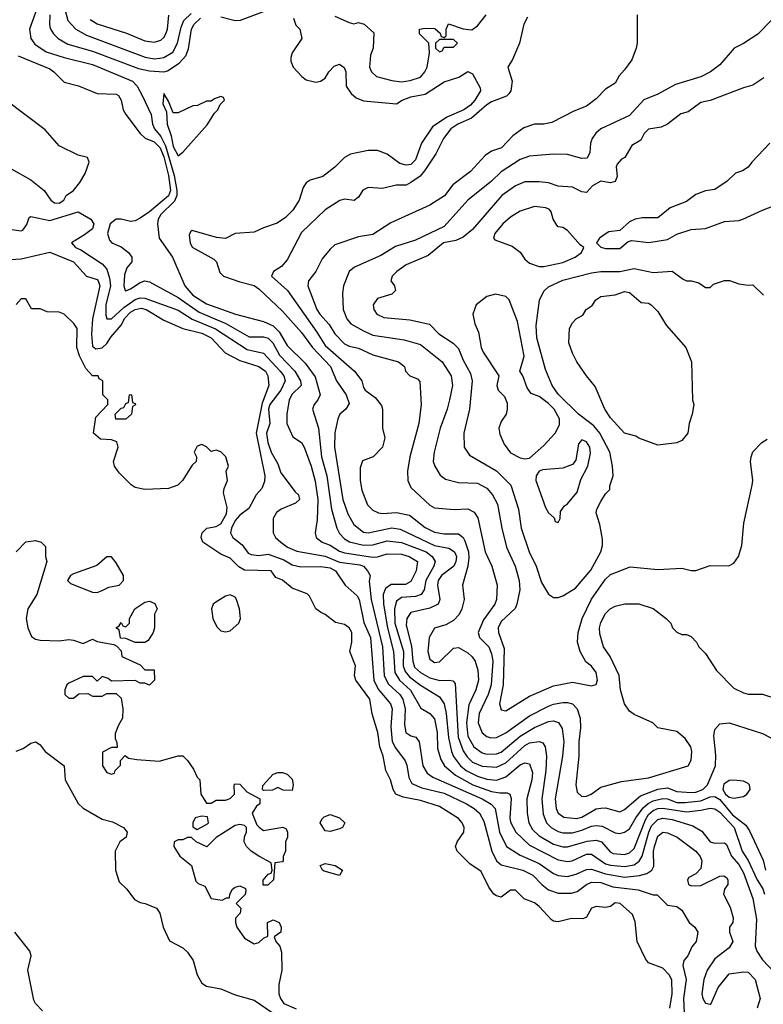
# Model space of a CAD drawing. Header units: inches. Extents: x 1793389 to 1900389, y 320802 to 470796.
# Tile 556 of 656: x 1866063 to 1869194, y 410546 to 414689. Entities that reach past the tile are written whole.
import ezdxf

# ---------------------------------------------------------------- set-up
doc = ezdxf.new("R2010")
doc.units = ezdxf.units.IN
doc.header["$MEASUREMENT"] = 0
doc.layers.add('B8461', color=7, linetype='Continuous')

msp = doc.modelspace()

# ---------------------------------------------------------------- linework, layer by layer
at = {"layer": 'B8461', "color": 2}
for points, elevation in [([(1866148.2, 414770), (1866104.9, 414650), (1866110.4, 414610.4), (1866126.9, 414586.9), (1866174.6, 414554.6), (1866250, 414530.3), (1866370, 414500.3), (1866538.8, 414430), (1866558, 414410), (1866579.1, 414370), (1866617.1, 414290), (1866623.1, 414250), (1866631.6, 414230), (1866657.3, 414197.3), (1866677.9, 414157.9), (1866714.1, 414034.1), (1866725.6, 413970), (1866725.4, 413950), (1866715, 413925), (1866657.1, 413870), (1866646, 413850), (1866644, 413830), (1866650.7, 413770), (1866707.3, 413690), (1866758, 413570), (1866792.7, 413530), (1866850, 413494), (1866972, 413450), (1867090, 413419.3), (1867130, 413400.4), (1867155.3, 413375.3), (1867190, 413318), (1867264.6, 413244.6), (1867307.1, 413187.1), (1867328.2, 413110), (1867319.1, 413090), (1867302.8, 413070), (1867296.3, 413050), (1867321.3, 412970), (1867334.3, 412850), (1867356.5, 412770), (1867375.6, 412630), (1867398.7, 412550), (1867410, 412527.7), (1867430, 412504.4), (1867451.4, 412491.4), (1867510, 412478), (1867550, 412479), (1867610, 412496.5), (1867670, 412489.1), (1867774.4, 412450), (1867800.4, 412430), (1867812.7, 412410), (1867807.2, 412390), (1867772.7, 412330), (1867766.7, 412290), (1867754, 412270), (1867730, 412262.6), (1867670, 412257.4), (1867650, 412242.7), (1867641.3, 412210), (1867642.6, 412150), (1867679.3, 412030), (1867678.2, 411970), (1867686.1, 411946.1), (1867704.4, 411924.4), (1867750, 411888.8), (1867830, 411839.3), (1867850, 411810.7), (1867858.5, 411770), (1867868.2, 411668.2), (1867881.5, 411610), (1867889.3, 411589.3), (1867918.9, 411550), (1867942.4, 411530), (1867990, 411506.7), (1868030, 411494), (1868070, 411488.9), (1868110, 411503.1), (1868170, 411553.7), (1868190, 411562.4), (1868210, 411557.3), (1868222, 411522), (1868219.6, 411490), (1868198.7, 411410), (1868199.3, 411350), (1868206.7, 411310), (1868222, 411282), (1868250, 411255.3), (1868310, 411220.3), (1868350, 411208.9), (1868370, 411208.8), (1868452.3, 411232.3), (1868490, 411237.4), (1868513, 411230), (1868548.3, 411188.3), (1868561.2, 411181.2), (1868610, 411176.5), (1868630, 411183.1), (1868650, 411202), (1868697.1, 411322.9), (1868710, 411344.2), (1868730, 411362), (1868750, 411370.2), (1868770, 411371.3), (1868870, 411356.5), (1868930, 411362.4), (1868970, 411371.6), (1868990, 411368.8), (1869010, 411354.6), (1869070.3, 411290), (1869104.9, 411190), (1869130, 411150.5), (1869167.9, 411070), (1869191.6, 411031.6), (1869199.2, 411010)], 246), ([(1866910, 414701.3), (1866970, 414686.3), (1866992.9, 414687.1), (1867138.2, 414741.8)], 250), ([(1866190.3, 414710), (1866188.4, 414670), (1866192.2, 414652.2), (1866205.5, 414630), (1866224.9, 414610), (1866266.8, 414586.8), (1866370, 414557.4), (1866563.2, 414483.2), (1866610, 414474.3), (1866669.6, 414470.4), (1866686.3, 414473.7), (1866734.2, 414505.8), (1866763.3, 414536.7), (1866773.4, 414566.6), (1866786.2, 414650), (1866797.4, 414670), (1866824.9, 414695.1)], 250), ([(1866253.5, 414733.5), (1866266.3, 414686.3), (1866299.1, 414650), (1866344.7, 414624.7), (1866591.7, 414531.7), (1866630, 414524.9), (1866653.2, 414526.8), (1866670, 414530.3), (1866707.4, 414552.6), (1866728.2, 414590), (1866742.7, 414657.3), (1866754.5, 414685.5), (1866784.8, 414715.2)], 254), ([(1866360.5, 414690), (1866390, 414672.4), (1866513, 414633), (1866590, 414600.4), (1866630, 414594), (1866657.3, 414602.7), (1866670, 414614), (1866678.7, 414630), (1866686, 414650), (1866691.4, 414708.6)], 258), ([(1868200.4, 414699.6), (1868185.5, 414670), (1868167.4, 414590), (1868137.6, 414522.4), (1868118, 414490), (1868136, 414430), (1868130.7, 414390), (1868122.4, 414377.6), (1868112.1, 414367.9), (1868050, 414343.6), (1868030, 414331.5), (1867965.1, 414274.9), (1867907.3, 414250), (1867878.8, 414230), (1867847.3, 414190), (1867814.6, 414125.4), (1867767, 414053), (1867748.5, 414031.5), (1867710, 414004), (1867690, 413993.2), (1867647.5, 413992.5), (1867590, 413979.3), (1867530, 413982.7), (1867507.9, 413972.1), (1867490, 413942), (1867470.9, 413929.1), (1867430, 413934), (1867410.9, 413929.1), (1867350, 413889), (1867250, 413793.2), (1867190, 413679), (1867166, 413650), (1867131.3, 413630), (1867122.8, 413610), (1867190.4, 413550), (1867314.8, 413374.8), (1867350, 413318.4), (1867473.4, 413210), (1867504, 413170), (1867510, 413142), (1867518, 413130), (1867559.8, 413099.8), (1867586.4, 413066.4), (1867591.3, 413050), (1867591.3, 412970), (1867601, 412930), (1867591, 412890), (1867550.9, 412849.1), (1867507.1, 412832.9), (1867496.9, 412803.1), (1867497.3, 412750), (1867504, 412710), (1867528.1, 412648.1), (1867550, 412626), (1867573.7, 412613.7), (1867590.7, 412610.7), (1867650, 412614.9), (1867703.7, 412603.7), (1867770, 412552.4), (1867810, 412532.2), (1867850, 412525.3), (1867910, 412526.4), (1867930, 412510.6), (1867936.9, 412496.9), (1867953.1, 412450), (1867954.7, 412425.3), (1867950.3, 412389.7), (1867926.8, 412310), (1867934.8, 412250), (1867924.9, 412210), (1867914, 412186), (1867890, 412160.9), (1867856.7, 412143.3), (1867810, 412128.7), (1867786.8, 412090), (1867782, 412030), (1867790, 411998), (1867810, 411984.9), (1867830, 411987.7), (1867890, 412044), (1867910, 412047.3), (1867950, 412024.9), (1867968.6, 412008.6), (1867980.5, 411990), (1867991.9, 411951.9), (1867994.9, 411910), (1867984.2, 411870), (1867954.4, 411805.6), (1867944.2, 411730), (1867950, 411674.8), (1867974.4, 411630), (1868010, 411604.2), (1868030, 411598.9), (1868070, 411599.5), (1868090, 411607.2), (1868170, 411674.6), (1868230, 411710.3), (1868290, 411735.8), (1868310, 411739.3), (1868332.1, 411732.1), (1868346.7, 411706.7), (1868353.7, 411650), (1868348.7, 411590), (1868317.6, 411410), (1868321.3, 411370), (1868330.3, 411350.3), (1868353.7, 411333.7), (1868407.3, 411327.3), (1868430, 411333.7), (1868490, 411368.5), (1868510, 411372), (1868530, 411372.2), (1868590, 411355.5), (1868610, 411365.5), (1868676.3, 411423.7), (1868750, 411451.6), (1868790, 411456.5), (1868830, 411441.7), (1868890, 411436.9), (1868910, 411438), (1868939.6, 411450), (1868958.3, 411470), (1868991.8, 411550), (1868993.8, 411593.8), (1868984.8, 411675.2), (1868990, 411702), (1869010, 411726), (1869050, 411730.8), (1869190, 411686), (1869258, 411650)], 254), ([(1868662, 414710), (1868662, 414590), (1868658, 414570), (1868639.8, 414520.2), (1868610, 414478), (1868586.4, 414453.6), (1868570, 414422), (1868530, 414397.2), (1868490, 414356), (1868450, 414325.2), (1868395.9, 414304.1), (1868303.5, 414256.5), (1868270, 414249.3), (1868230, 414249.2), (1868185.2, 414234.8), (1868139.8, 414200.2), (1868091, 414150), (1868050, 414136), (1868022.8, 414117.2), (1867961, 414050), (1867886.2, 413993.8), (1867851.9, 413948.1), (1867790, 413909.3), (1867625.2, 413834.8), (1867550, 413786), (1867490, 413775.1), (1867390, 413741.2), (1867370, 413724), (1867337.3, 413682.7), (1867310.7, 413630), (1867279.1, 413590), (1867276.3, 413570), (1867314.4, 413470), (1867326.7, 413450), (1867366.3, 413406.3), (1867390, 413367.7), (1867430, 413325.5), (1867450, 413315.5), (1867490, 413307.7), (1867550, 413279.3), (1867658, 413250), (1867682.8, 413230), (1867687.3, 413210), (1867706, 413190), (1867737.3, 413177.3), (1867747.1, 413167.1), (1867754, 413070), (1867743, 412990), (1867705.5, 412850), (1867696.3, 412790), (1867697.3, 412750), (1867710, 412721), (1867790, 412646.8), (1867810, 412634.8), (1867892.5, 412627.5), (1867950, 412630.8), (1867977.1, 412617.1), (1867992.5, 412592.5), (1868023, 412450), (1868050.6, 412390), (1868073.4, 412310), (1868070.4, 412250), (1868063.8, 412230), (1868016.3, 412163.7), (1867993, 412110), (1867999.1, 412090), (1868038.4, 412050), (1868050, 412021), (1868054.9, 411990), (1868047.7, 411890), (1868035.6, 411850), (1867997.4, 411770), (1867993.7, 411730), (1868010, 411687.7), (1868030, 411673), (1868047, 411667), (1868070, 411668.4), (1868110, 411688.4), (1868210, 411760.3), (1868290, 411800.3), (1868310, 411808.8), (1868350, 411815.8), (1868370, 411816.4), (1868390.3, 411810.3), (1868410.4, 411790), (1868422.4, 411750), (1868424.4, 411710), (1868417, 411650), (1868417, 411590), (1868403.8, 411470), (1868410, 411438), (1868430, 411420.7), (1868450, 411422), (1868468.7, 411430), (1868510, 411459.1), (1868596.6, 411483.4), (1868710, 411498.7), (1868878, 411550), (1868890, 411574), (1868892.7, 411610), (1868889, 411630), (1868864.7, 411664.7), (1868830, 411694), (1868750, 411709), (1868728, 411730), (1868650, 411765.2), (1868630, 411779), (1868609.3, 411810), (1868592.7, 411870), (1868587.3, 411930), (1868549.6, 412009.6), (1868521.2, 412050), (1868505.4, 412105.4), (1868504.5, 412130), (1868510, 412152), (1868529.2, 412190), (1868548.7, 412210), (1868570, 412221), (1868610.9, 412230.9), (1868670, 412231), (1868730, 412211), (1868784.7, 412170), (1868804.7, 412150), (1868812, 412130), (1868830, 412112), (1868850, 412102), (1868870, 412102), (1868890, 412094), (1868912, 412070), (1868922, 412050), (1868950, 412022), (1868996, 411950), (1869070, 411876), (1869110, 411856), (1869130, 411851), (1869190, 411851), (1869250, 411831.3)], 258), ([(1867390, 414704), (1867450, 414678), (1867470, 414671.3), (1867490, 414678), (1867514, 414670), (1867554, 414634), (1867552, 414570), (1867539.6, 414540.4), (1867536, 414490), (1867544.7, 414470), (1867564.7, 414450), (1867630, 414433.4), (1867670, 414428.2), (1867706.8, 414433.2), (1867750, 414447.7), (1867769.2, 414470), (1867778, 414490), (1867788, 414550), (1867786, 414590), (1867746, 414630), (1867746, 414650), (1867770, 414654), (1867811.6, 414651.6), (1867832.7, 414632.7), (1867838, 414618), (1867850, 414614), (1867858, 414622), (1867858, 414650), (1867868.7, 414671.3), (1867930, 414651.3), (1867966, 414646), (1867990, 414662.8), (1868026.6, 414710)], 254), ([(1867216.3, 414696.3), (1867226.4, 414666.4), (1867242, 414650), (1867250.8, 414610), (1867210.9, 414549.1), (1867204.7, 414530), (1867205.4, 414514.6), (1867214, 414490), (1867250.6, 414450), (1867270, 414436.4), (1867310, 414426), (1867330, 414430.5), (1867350, 414442.8), (1867364.7, 414470), (1867386.9, 414493.1), (1867410, 414501.6), (1867428.6, 414488.6), (1867435.8, 414470), (1867437.3, 414410), (1867459.3, 414379.3), (1867479.8, 414359.8), (1867510, 414347.3), (1867650, 414334.8), (1867673.2, 414350), (1867710, 414364.9), (1867770, 414375.3), (1867850, 414428), (1867912.3, 414447.7), (1867950, 414471), (1867970, 414462), (1868002, 414402), (1868002.8, 414390), (1867979.3, 414350), (1867961.6, 414330), (1867933, 414310), (1867861, 414279), (1867801.6, 414238.4), (1867754.9, 414170), (1867730, 414099.3), (1867710, 414080.5), (1867690, 414077.4), (1867663.9, 414083.9), (1867610, 414122.7), (1867570, 414139), (1867530, 414139.3), (1867456.4, 414123.6), (1867430.4, 414109.6), (1867390, 414069.3), (1867338.8, 414030), (1867286.6, 414013.4), (1867270, 414002.7), (1867257, 413983), (1867239.5, 413930), (1867212.6, 413887.4), (1867182.9, 413857.1), (1867147.1, 413832.9), (1867090, 413814), (1867050, 413795.1), (1866970, 413789), (1866930, 413769), (1866892.5, 413772.5), (1866790, 413802), (1866782.8, 413797.2), (1866776.9, 413783.1), (1866781, 413750), (1866790, 413732), (1866881, 413681), (1866891.3, 413670), (1866906, 413626), (1866922, 413610), (1866990, 413585.5), (1867050, 413570.4), (1867070, 413557.3), (1867170, 413463), (1867250, 413373), (1867295.8, 413310), (1867372.4, 413230), (1867397.3, 413170), (1867438, 413110), (1867450, 413074), (1867436, 413050), (1867410.5, 413029.5), (1867402, 413010), (1867390.5, 412950.5), (1867388.7, 412890), (1867424.2, 412670), (1867444.9, 412610), (1867470, 412564.9), (1867510, 412532.7), (1867530, 412530.4), (1867630, 412550.3), (1867665.1, 412545.1), (1867810, 412477.3), (1867870, 412465.3), (1867894, 412450), (1867901.7, 412430), (1867899.6, 412410), (1867890.3, 412390), (1867839.5, 412350), (1867824.6, 412330), (1867821.7, 412310), (1867832.4, 412250), (1867824.9, 412230), (1867790, 412212.8), (1867710, 412194.5), (1867692.7, 412170), (1867690, 412142), (1867713, 412053), (1867718.5, 411990), (1867725.3, 411965.3), (1867750, 411941.7), (1867790, 411920.2), (1867831.3, 411908.7), (1867870.6, 411910.6), (1867887.1, 411907.1), (1867896.3, 411896.3), (1867909.2, 411670), (1867930, 411612.7), (1867947.1, 411587.1), (1867970, 411564.9), (1868010, 411547.9), (1868070, 411543.6), (1868110, 411562.6), (1868190, 411634.6), (1868210, 411646), (1868250, 411652.4), (1868266, 411646), (1868274.9, 411630), (1868281.3, 411590), (1868278.3, 411530), (1868260.9, 411410), (1868266.5, 411346.5), (1868281.6, 411310), (1868300.5, 411290), (1868330, 411273.7), (1868350, 411267.2), (1868390, 411267.4), (1868430, 411278.3), (1868470, 411296), (1868490, 411298.7), (1868515.1, 411295.1), (1868570, 411268), (1868590, 411264.9), (1868610, 411270.4), (1868630, 411283.8), (1868656.4, 411330), (1868687.8, 411372.2), (1868708.5, 411391.5), (1868730, 411402), (1868770, 411412.2), (1868790, 411411.2), (1868830, 411395.9), (1868864.2, 411395.8), (1868930, 411402.6), (1868970, 411419.6), (1868990, 411420.8), (1869010, 411407.9), (1869063.6, 411343.6), (1869120, 411300), (1869135.9, 411275.9), (1869193.1, 411153.1), (1869202.3, 411110)], 250), ([(1869230, 414688), (1869170, 414628.7), (1869110, 414588.7), (1869070.9, 414569.1), (1869010, 414499), (1868971, 414470), (1868930, 414449.3), (1868823.4, 414416.6), (1868750, 414376), (1868690, 414352.7), (1868630, 414286), (1868510, 414229.3), (1868488.6, 414211.4), (1868473.4, 414190), (1868465.5, 414170), (1868464, 414130), (1868452.8, 414107.2), (1868430, 414105.1), (1868370, 414122), (1868310, 414123.7), (1868210, 414114.5), (1868170, 414100.9), (1868090.3, 414049.7), (1868050, 414009.4), (1867950.3, 413929.7), (1867850, 413819.3), (1867730, 413762), (1867645.1, 413734.9), (1867583.1, 413696.9), (1867472.1, 413647.9), (1867450.7, 413630), (1867426.8, 413570), (1867422, 413538), (1867424.9, 413470), (1867440.5, 413430), (1867457.3, 413410), (1867510, 413379.3), (1867550, 413362.4), (1867682, 413342), (1867750, 413322.4), (1867842, 413250), (1867879.3, 413190), (1867884.9, 413150), (1867873, 413090), (1867863, 413050), (1867833, 412970), (1867807.7, 412870), (1867804, 412830), (1867810.5, 412810.5), (1867833.2, 412773.2), (1867855.9, 412755.9), (1867910, 412742), (1867990, 412739.3), (1868030, 412718), (1868053, 412690), (1868074.9, 412650), (1868092.4, 412550), (1868112.7, 412470), (1868148.4, 412390), (1868166.4, 412330), (1868168.2, 412290), (1868156.3, 412230), (1868148.5, 412211.5), (1868090, 412157), (1868077.1, 412130), (1868079.5, 412110), (1868102.9, 412042.9), (1868098, 411890), (1868083, 411810), (1868090, 411784.7), (1868110, 411780.7), (1868210, 411842), (1868310, 411885.5), (1868390, 411902), (1868470, 411886.8), (1868490, 411892), (1868496, 411910), (1868490, 411942), (1868470, 411969), (1868446.6, 411986.6), (1868422.7, 412030), (1868412, 412070), (1868414.5, 412110), (1868431.6, 412170), (1868470, 412250.8), (1868530, 412334.8), (1868550, 412354), (1868633.6, 412386.4), (1868750, 412376), (1868850, 412381), (1868890, 412371.3), (1868910, 412371.3), (1868970, 412392), (1869048.4, 412391.6), (1869070, 412402), (1869088.7, 412430), (1869103.2, 412476.8), (1869112, 412570), (1869146.6, 412730), (1869149.4, 412750), (1869139, 412830), (1869142, 412850), (1869149.1, 412870.9), (1869188, 412910), (1869210, 412924.7)], 262), ([(1866056.5, 414536.5), (1866190, 414482.4), (1866207.7, 414470), (1866250, 414426.4), (1866310.4, 414410.4), (1866390, 414379.1), (1866470, 414375.5), (1866478.8, 414370), (1866490.4, 414350.4), (1866499.1, 414310), (1866510.5, 414290), (1866570.2, 414210.2), (1866591.3, 414191.3), (1866630, 414175.8), (1866654.4, 414150), (1866670, 414112.2), (1866690, 414033.4), (1866697.8, 413970), (1866690, 413948.6), (1866610, 413880.4), (1866570, 413853.5), (1866550, 413843.5), (1866530, 413840.5), (1866490, 413849.6), (1866470, 413849.5), (1866444.4, 413830), (1866433.4, 413790), (1866442, 413762), (1866451.3, 413750), (1866490, 413734), (1866521, 413710), (1866536, 413690), (1866536, 413670), (1866514.4, 413645.6), (1866504.7, 413615.3), (1866502.4, 413570), (1866507.3, 413550), (1866510, 413548), (1866530, 413556.3), (1866570, 413584), (1866590, 413590.6), (1866610, 413586.8), (1866730, 413520.3), (1866819.2, 413459.2), (1866930.9, 413410.9), (1867030, 413354.9), (1867090, 413354.3), (1867110, 413348.8), (1867129.3, 413329.3), (1867157.1, 413277.1), (1867222.3, 413210), (1867245.3, 413170), (1867248.2, 413150), (1867210, 413114), (1867197.6, 413090), (1867188, 413030), (1867187.7, 412990), (1867213.7, 412933.7), (1867250, 412910.7), (1867260.5, 412890), (1867290, 412811), (1867307, 412747), (1867318.9, 412670), (1867315.2, 412584.8), (1867306.8, 412530), (1867311, 412510), (1867336, 412490), (1867370, 412477.6), (1867410, 412453.1), (1867430, 412446.5), (1867550, 412427.6), (1867570, 412428.8), (1867610, 412441.7), (1867670, 412439.6), (1867702.8, 412430), (1867738, 412410), (1867732.4, 412370), (1867710, 412325.1), (1867687.2, 412312.8), (1867627.8, 412312.2), (1867603.7, 412296.3), (1867593.4, 412270), (1867595.2, 412230), (1867611, 412130), (1867636.9, 412030), (1867642.2, 411942.2), (1867662.6, 411910), (1867708.5, 411868.5), (1867752.2, 411792.2), (1867790.3, 411770.3), (1867810, 411746.8), (1867820.9, 411690), (1867822.3, 411622.3), (1867835.6, 411575.6), (1867852.2, 411550), (1867897.6, 411510), (1867970.5, 411470), (1868050, 411442), (1868084.7, 411435.3), (1868116.1, 411436.1), (1868126, 411430), (1868132.2, 411412.2), (1868127.2, 411330), (1868130, 411312), (1868152.4, 411270), (1868210, 411215.3), (1868330, 411153.4), (1868370, 411147.2), (1868389.7, 411150.3), (1868450, 411177.4), (1868470, 411178), (1868530, 411136.9), (1868550, 411131.4), (1868610, 411126), (1868650, 411132.7), (1868671.5, 411148.5), (1868683.9, 411170), (1868711.7, 411270), (1868723.4, 411296.6), (1868750, 411324), (1868770, 411329.1), (1868810, 411323.2), (1868897.4, 411297.4), (1868935.2, 411275.2), (1868970.3, 411230.3), (1868990, 411224.2), (1869030, 411224.9), (1869038, 411218), (1869059.5, 411170), (1869090, 411134), (1869110, 411099.3), (1869150, 410991.3), (1869164.9, 410904.9), (1869159.5, 410790), (1869166, 410770), (1869190, 410733.4), (1869288, 410630)], 242), ([(1869195.2, 414444.8), (1869150, 414413.2), (1869110, 414402.7), (1868970.6, 414349.4), (1868930, 414340.7), (1868878, 414302), (1868846.2, 414293.8), (1868790, 414249), (1868763.5, 414236.5), (1868710, 414228), (1868692, 414210), (1868678, 414182), (1868639.8, 414160.2), (1868611, 414110), (1868597.3, 414102.7), (1868578.8, 414081.2), (1868574.8, 414070), (1868578.8, 414030), (1868570, 414009), (1868550, 414002.7), (1868510, 414009.3), (1868474.8, 413990), (1868450, 413962), (1868430, 413965.2), (1868390, 413984.5), (1868330, 413989.4), (1868290, 414002.7), (1868250, 414006.6), (1868190, 414006.6), (1868150, 413989.5), (1868093.4, 413950), (1867970, 413806), (1867930, 413774.5), (1867899.6, 413760.4), (1867847.7, 413750), (1867782.4, 413697.6), (1867690, 413657.2), (1867651, 413630), (1867631, 413610), (1867626, 413590), (1867641, 413570), (1867646, 413550), (1867630, 413534), (1867570, 413516), (1867550.8, 413490), (1867554, 413470), (1867566.8, 413450), (1867596.7, 413436.7), (1867705.8, 413425.8), (1867788, 413408), (1867827.1, 413367.1), (1867888.5, 413328.5), (1867910, 413306), (1867930, 413256), (1867960.6, 413200.6), (1867968.5, 413170), (1867957.1, 413050), (1867933.4, 412950), (1867934.8, 412890), (1867956.3, 412856.3), (1868070, 412790.5), (1868130.6, 412730), (1868163.8, 412630), (1868174.9, 412550), (1868208.2, 412450), (1868238, 412390), (1868260.4, 412320.4), (1868290, 412272), (1868310, 412258), (1868330, 412258), (1868350, 412264.7), (1868402.5, 412297.5), (1868467.7, 412372.3), (1868509.3, 412450), (1868516.4, 412476.4), (1868516.4, 412503.6), (1868505.6, 412565.6), (1868490, 412614), (1868493.2, 412630), (1868510, 412662), (1868530, 412694), (1868548, 412712), (1868548, 412728), (1868562, 412770), (1868559.3, 412810), (1868547.6, 412870), (1868505.1, 412950), (1868480.4, 412980.4), (1868415.1, 413030), (1868330, 413114), (1868304.2, 413150), (1868277.1, 413217.1), (1868239.6, 413350), (1868237.7, 413402.3), (1868251.3, 413508.7), (1868270, 413546.8), (1868290, 413564.9), (1868350, 413593.7), (1868470, 413624.6), (1868510, 413630.3), (1868590, 413630.3), (1868650, 413641.6), (1868730, 413624.9), (1868810, 413631), (1868856.7, 413596.7), (1868870, 413590.6), (1868890.6, 413590.6), (1868922, 413582), (1868950, 413562), (1868970, 413562), (1868984, 413576), (1869030, 413591.3), (1869051.1, 413591.1), (1869090, 413578), (1869130, 413572), (1869150, 413574), (1869194, 413530)], 266), ([(1866030, 414060.7), (1866110, 414014.8), (1866166.8, 413970), (1866194.8, 413930), (1866210, 413919.1), (1866230, 413917.3), (1866249, 413930), (1866259, 413950), (1866290, 413970.8), (1866316.3, 414003.7), (1866338.6, 414041.4), (1866356, 414090), (1866349.3, 414109.3), (1866310, 414119.7), (1866230, 414158.7), (1866170, 414225.1), (1866004.5, 414350)], 242), ([(1869221, 414170), (1869144.7, 414090), (1869130, 414068), (1869106.4, 414053.6), (1869076.9, 414043.1), (1869042, 414010), (1868990, 413975.3), (1868950, 413968.7), (1868910, 413954), (1868870, 413924), (1868802, 413898), (1868750, 413855.3), (1868684, 413856), (1868654, 413850), (1868630, 413838), (1868590, 413802), (1868544, 413796), (1868532, 413790), (1868504.7, 413770), (1868492, 413750), (1868510, 413732), (1868530, 413726), (1868590, 413726), (1868624.7, 413755.3), (1868640.2, 413759.8), (1868711.3, 413751.3), (1868790, 413764), (1868830, 413786.8), (1868890, 413806.8), (1868950, 413810.8), (1869030, 413840.7), (1869090, 413844), (1869108, 413850), (1869190, 413887.3), (1869330, 413942)], 270), ([(1866030, 413806.8), (1866070, 413801), (1866076, 413804), (1866092.9, 413827.1), (1866102.7, 413857.3), (1866110, 413861), (1866190, 413844.9), (1866310, 413880.9), (1866363, 413850), (1866374.9, 413830), (1866370.2, 413809.8), (1866336.7, 413783.3), (1866281, 413750), (1866298.8, 413730), (1866320.5, 413720.5), (1866410, 413661.6), (1866430, 413638.8), (1866441.8, 413601.8), (1866445.8, 413570), (1866426.7, 413490), (1866425.5, 413445.5), (1866430.8, 413430.8), (1866450, 413430.6), (1866501.2, 413478.8), (1866550, 413512.4), (1866570, 413518.6), (1866590, 413517.6), (1866730, 413466.3), (1866789.4, 413429.4), (1866887.8, 413387.8), (1867021.5, 413301.5), (1867090, 413286.4), (1867160.3, 413210), (1867175.3, 413190), (1867180.3, 413170), (1867162.7, 413130), (1867116.1, 413070), (1867111.4, 413050), (1867116.9, 412990), (1867102.8, 412950), (1867107.3, 412910), (1867122.3, 412870), (1867150, 412820.7), (1867163, 412783), (1867222.9, 412702.9), (1867237.3, 412690), (1867241, 412670), (1867224.9, 412655.1), (1867164.7, 412630), (1867144.7, 412615.3), (1867130.6, 412590), (1867130.5, 412530), (1867140.5, 412510), (1867162, 412490), (1867190.8, 412470), (1867230, 412453.4), (1867350, 412431.3), (1867410, 412407.2), (1867495.4, 412395.4), (1867510.5, 412390), (1867527.7, 412370), (1867538.8, 412350), (1867534, 412326), (1867542.3, 412250), (1867590.2, 412050), (1867598, 411930), (1867614.5, 411894.5), (1867663.1, 411850), (1867676, 411830), (1867686.3, 411790), (1867682.6, 411722.6), (1867688.2, 411690), (1867710, 411676.3), (1867730.4, 411670.4), (1867744.9, 411650), (1867760.4, 411550), (1867778, 411518), (1867802.2, 411502.2), (1868010.6, 411410), (1868048.1, 411388.1), (1868064.9, 411370), (1868083.6, 411270), (1868113, 411210), (1868170, 411173.4), (1868250, 411138.3), (1868310, 411097), (1868330, 411088.5), (1868370, 411083.7), (1868406.1, 411093.9), (1868450, 411113.4), (1868470, 411114.6), (1868530, 411095), (1868610, 411081.5), (1868672.2, 411087.8), (1868703.8, 411096.2), (1868723.7, 411110), (1868732.9, 411127.1), (1868731.1, 411190), (1868735.1, 411210), (1868750, 411253.4), (1868770, 411270.4), (1868790, 411267.7), (1868831, 411250), (1868910, 411190.6), (1868928.3, 411168.3), (1868935.5, 411150), (1868930, 411117.2), (1868910, 411095.1), (1868880.5, 411079.5), (1868874.4, 411070), (1868879.1, 411050), (1868890, 411044.2), (1868930, 411046.3), (1869010, 411084.9), (1869027.3, 411087.3), (1869039.3, 411079.3), (1869044, 411070), (1869044, 411050), (1869030.7, 411030), (1869025.5, 411010), (1869054.6, 410954.6), (1869066.8, 410910), (1869064.7, 410890), (1869050.8, 410870), (1869050.8, 410850), (1869066, 410810), (1869050, 410784), (1868990, 410737.2), (1868957.3, 410690), (1868943, 410650), (1868934.8, 410590), (1868938.8, 410570), (1868950, 410551.3), (1868970, 410546.8), (1868974, 410550), (1869003.3, 410616.7), (1869050, 410674.8), (1869110, 410682.8), (1869130, 410681), (1869158.8, 410650), (1869180.7, 410570), (1869168.2, 410530)], 238), ([(1866000.7, 413679.3), (1866070, 413683), (1866190, 413711.6), (1866290, 413670.4), (1866344, 413610), (1866390, 413595.5), (1866393.7, 413590), (1866400.3, 413570), (1866370.2, 413430), (1866365.5, 413365.5), (1866370, 413316), (1866384.6, 413304.6), (1866410, 413308.4), (1866430, 413326), (1866446.5, 413353.5), (1866490, 413404.4), (1866506.5, 413433.5), (1866530, 413458), (1866550, 413470.2), (1866575.2, 413475.2), (1866596.3, 413470), (1866670, 413424.4), (1866750.2, 413390.2), (1866829.7, 413370.3), (1866870, 413350.2), (1866928, 413288), (1866990, 413255.3), (1867070, 413230.3), (1867098.4, 413210), (1867108.2, 413190), (1867112.2, 413150), (1867084, 413076), (1867058.3, 412950), (1867094.9, 412770), (1867094.6, 412745.4), (1867083.4, 412716.6), (1867059.1, 412690), (1867028.1, 412631.9), (1866990, 412603.7), (1866970, 412582), (1866954.6, 412550), (1866950.4, 412530), (1866960.5, 412510), (1866999.5, 412479.5), (1867024.8, 412444.8), (1867038.3, 412438.3), (1867070, 412434.4), (1867110, 412440.4), (1867175.8, 412415.8), (1867210, 412395.8), (1867246.9, 412386.9), (1867331.2, 412388.8), (1867370, 412382.3), (1867392.7, 412370), (1867433.4, 412310), (1867484.7, 412264.7), (1867492.7, 412250), (1867512.7, 412152.7), (1867539.7, 412090), (1867554.6, 411910), (1867572.8, 411872.8), (1867624.9, 411810), (1867631.7, 411790), (1867626.3, 411713.7), (1867631.4, 411651.4), (1867645.1, 411625.1), (1867686, 411570), (1867692.8, 411552.8), (1867700.9, 411500.9), (1867714.7, 411474.7), (1867756.7, 411456.7), (1867850, 411434), (1867944.9, 411390), (1867977.1, 411370), (1867998.4, 411350), (1868016.5, 411316.5), (1868050.3, 411190), (1868070.3, 411150.3), (1868090, 411132.7), (1868181, 411110), (1868224, 411090), (1868262, 411050), (1868290, 411028.2), (1868330, 411014), (1868386.2, 411013.8), (1868410, 411020.4), (1868449.8, 411050.2), (1868470, 411059.5), (1868510, 411059), (1868560.2, 411040.2), (1868667.4, 411027.4), (1868730, 411007.3), (1868746.4, 411006.4), (1868790, 410962.8), (1868830, 410958), (1868850, 410942), (1868881, 410890), (1868904.7, 410870), (1868918, 410850), (1868911, 410810), (1868892.8, 410787.2), (1868876.3, 410750), (1868859.1, 410730), (1868854.4, 410710), (1868868.8, 410650), (1868858.3, 410570), (1868860.3, 410510)], 234), ([(1868800.3, 410530), (1868810.3, 410590.3), (1868808.7, 410648.7), (1868798, 410670), (1868770, 410698), (1868710, 410720.7), (1868697.3, 410737.3), (1868662, 410810), (1868653.7, 410893.7), (1868643.5, 410923.5), (1868591.3, 410970), (1868570, 410972.4), (1868550, 410958), (1868530, 410952.7), (1868490, 410957.3), (1868470, 410950.8), (1868450, 410912), (1868434.6, 410905.4), (1868386.4, 410906.4), (1868330, 410893.4), (1868310, 410896.3), (1868302, 410902), (1868250, 410958), (1868230, 410972.7), (1868186.8, 410990), (1868150, 411026), (1868130, 411026.8), (1868090, 410997.3), (1868070, 411002), (1868058.8, 411010), (1868038.4, 411038.4), (1868005.5, 411105.5), (1867957.8, 411137.8), (1867905.3, 411190), (1867898, 411210), (1867904.9, 411230), (1867932.4, 411270), (1867934.4, 411290), (1867925.5, 411310), (1867910, 411327.7), (1867830, 411378.4), (1867750, 411403.7), (1867677.2, 411417.2), (1867647.3, 411430), (1867635.5, 411450), (1867623.8, 411490), (1867604.9, 411530), (1867594, 411590), (1867579.5, 411630), (1867570.3, 411690.3), (1867547.7, 411767.7), (1867537.6, 411830), (1867478, 411910), (1867473, 411930), (1867476.3, 411970), (1867453, 412030), (1867461.6, 412070), (1867461.6, 412110), (1867450.4, 412130), (1867430, 412143.8), (1867392.8, 412152.8), (1867350, 412186), (1867330, 412196), (1867310.7, 412210.7), (1867283.5, 412263.5), (1867273.7, 412273.7), (1867210, 412297.3), (1867170, 412330.7), (1867142, 412342), (1867122, 412370), (1867010, 412372.4), (1866986.3, 412386.3), (1866950, 412423), (1866910, 412440.7), (1866834.8, 412490), (1866827.3, 412510), (1866831, 412530), (1866850.6, 412549.4), (1866890, 412557), (1866910, 412567.3), (1866934, 412610), (1866936.7, 412636.7), (1866922, 412698), (1866924, 412716), (1866938, 412750), (1866932, 412790), (1866942, 412810), (1866931, 412850), (1866910, 412871.3), (1866890, 412878), (1866870, 412872), (1866850, 412892), (1866830, 412902), (1866810, 412894), (1866798, 412870), (1866808, 412850), (1866806, 412830), (1866790, 412814), (1866749.3, 412750.7), (1866729.4, 412730.6), (1866690, 412717.1), (1866590, 412712.7), (1866550, 412720.5), (1866532, 412732), (1866482.5, 412782.5), (1866462, 412810), (1866458, 412830), (1866478, 412890), (1866472.7, 412912.7), (1866450, 412922), (1866403.6, 412923.6), (1866374, 412950), (1866383.6, 413016.4), (1866434, 413070), (1866434, 413090), (1866414, 413110), (1866414, 413170), (1866398, 413178), (1866394, 413190), (1866370, 413191.3), (1866342, 413222), (1866315.3, 413275.3), (1866304, 413310), (1866304.7, 413390), (1866290.8, 413410.8), (1866251.3, 413450), (1866230, 413458), (1866179.6, 413459.6), (1866150, 413472), (1866112.7, 413472.7), (1866090, 413514), (1866070, 413514), (1866049.1, 413490.9)], 230), ([(1866048, 412450), (1866090, 412492), (1866130, 412498), (1866154, 412490), (1866172.7, 412472.7), (1866172, 412430), (1866178, 412410), (1866135.5, 412270), (1866097.3, 412210), (1866090.7, 412170), (1866097.3, 412130), (1866113.7, 412093.7), (1866130, 412082.8), (1866150, 412078.8), (1866230, 412076), (1866270, 412081), (1866290, 412078.8), (1866330, 412064.7), (1866370, 412082), (1866390, 412072), (1866459.6, 412059.6), (1866472.7, 412052.7), (1866490, 412034), (1866494, 412010), (1866570, 411974), (1866590, 411954), (1866630, 411954), (1866631.3, 411910), (1866610, 411888.7), (1866590, 411898), (1866570, 411898), (1866550, 411908), (1866450, 411906), (1866436.4, 411916.4), (1866410, 411926), (1866390, 411906), (1866370, 411926), (1866330, 411926), (1866270, 411898), (1866262, 411890), (1866254, 411870), (1866254, 411850), (1866270, 411834), (1866290, 411834), (1866312.7, 411852.7), (1866350, 411854), (1866370, 411842), (1866410, 411842), (1866430, 411854), (1866470, 411854), (1866490, 411834), (1866498, 411790), (1866496, 411750), (1866478.8, 411721.2), (1866465.4, 411685.4), (1866464.7, 411664.7), (1866472.7, 411647.3), (1866474, 411626), (1866450, 411626), (1866412.7, 411607.3), (1866412, 411550), (1866430, 411522), (1866450, 411514), (1866462, 411518), (1866466, 411530), (1866487.3, 411552.7), (1866488.4, 411571.6), (1866507.3, 411592.7), (1866522, 411582), (1866555.9, 411575.9), (1866650, 411568.5), (1866730, 411591.3), (1866750, 411592), (1866770, 411572), (1866795.3, 411535.3), (1866810, 411502), (1866822, 411490), (1866826, 411430), (1866850, 411392), (1866870, 411392), (1866890, 411404.7), (1866930, 411404.7), (1866950, 411412), (1866968, 411430), (1866966, 411470), (1866970, 411474), (1866990, 411472), (1867019.6, 411439.6), (1867074, 411410), (1867074, 411390), (1867059.6, 411380.4), (1867042, 411350), (1867061, 411301), (1867070.8, 411290.8), (1867090, 411278), (1867171.1, 411291.1), (1867184.7, 411284.7), (1867191.3, 411270), (1867191.3, 411250), (1867182, 411230), (1867182, 411190), (1867172.7, 411167.3), (1867172, 411150), (1867170, 411146), (1867138, 411142), (1867132, 411070), (1867108, 411048), (1867088, 411048), (1867088.4, 411068.4), (1867110, 411094), (1867122, 411098), (1867126, 411110), (1867122, 411142), (1867070, 411168.7), (1867038, 411190), (1867018, 411210), (1867008.7, 411230), (1867009.1, 411250.9), (1867018, 411270), (1867018, 411290), (1867010, 411298), (1866990, 411302), (1866970, 411299), (1866890, 411248), (1866851.6, 411208.4), (1866806, 411230), (1866787.3, 411247.3), (1866770, 411248), (1866750, 411238), (1866730, 411238), (1866714, 411230), (1866712, 411210), (1866738, 411170), (1866786, 411130), (1866804.5, 411064.5), (1866814.8, 411054.8), (1866842.8, 411042.8), (1866870, 410991.3), (1866915.3, 410984.7), (1866934, 410994), (1866946, 410994), (1866948, 411010), (1866959, 411030), (1866970, 411038.8), (1866990, 411044), (1867013.4, 411033.4), (1867016, 411024), (1867012, 411008), (1866974, 410970), (1866994, 410950), (1866992, 410930), (1866971.6, 410908.4), (1866971.3, 410890), (1866978, 410870), (1867010, 410824.7), (1867050, 410801), (1867070, 410806), (1867090, 410824.7), (1867107.3, 410832.7), (1867106, 410890), (1867130, 410901), (1867156, 410890), (1867164.7, 410870), (1867162, 410850), (1867134, 410830), (1867142, 410810), (1867158, 410790), (1867166, 410766), (1867167.3, 410690), (1867154, 410630), (1867154, 410590), (1867160.7, 410570), (1867176, 410550), (1867227.5, 410527.5)], 226), ([(1866048.4, 411611.6), (1866078, 411622), (1866110, 411644.7), (1866132, 411650), (1866150, 411638), (1866171.3, 411610), (1866251, 411550), (1866254.8, 411490), (1866310, 411391.3), (1866330, 411371), (1866410, 411325.5), (1866454.2, 411314.2), (1866501, 411290), (1866516, 411270), (1866512, 411250), (1866484.7, 411230), (1866464.7, 411190), (1866466.8, 411110), (1866481.6, 411061.6), (1866514.8, 411030), (1866546.7, 410986.7), (1866570, 410974), (1866591.3, 410970), (1866638.8, 410950), (1866654, 410930), (1866666.8, 410870), (1866693.7, 410813.7), (1866750, 410784.2), (1866770, 410766), (1866794, 410730), (1866810.6, 410670), (1866830, 410634.8), (1866850, 410622), (1866910, 410610.6), (1866970, 410586), (1867050, 410563.1), (1867157.1, 410490)], 222), ([(1866158.9, 410518.9), (1866129.4, 410549.4), (1866123.2, 410563.2), (1866097.2, 410690), (1866112.3, 410750), (1866106.6, 410770), (1866042.4, 410850)], 222)]:
    msp.add_lwpolyline(points, dxfattribs=dict(at, elevation=elevation))
for points, elevation in [([(1867890, 414606), (1867830, 414606), (1867814, 414590), (1867814, 414570), (1867830, 414554), (1867842, 414558), (1867850, 414574), (1867890, 414574), (1867906, 414590)], 254), ([(1866670, 414378), (1866665.5, 414334.5), (1866681, 414301), (1866683.8, 414250), (1866700.9, 414200.9), (1866710, 414156), (1866730, 414116), (1866750, 414131.3), (1866852.5, 414247.5), (1866884, 414296), (1866898, 414310), (1866907.3, 414332.7), (1866926, 414350), (1866922, 414362), (1866910, 414366), (1866883.6, 414356.4), (1866870, 414346), (1866850, 414346), (1866811.6, 414328.4), (1866792.7, 414327.3), (1866730, 414298), (1866710, 414298), (1866690, 414346)], 250), ([(1868230, 413903.7), (1868170, 413883.7), (1868130, 413858), (1868097.3, 413830), (1868064, 413790), (1868058, 413770), (1868062.8, 413762.8), (1868135.9, 413735.9), (1868170.8, 413710.8), (1868190, 413682), (1868210, 413664.7), (1868250, 413651.3), (1868270, 413651.3), (1868350, 413668), (1868402, 413690), (1868428, 413710), (1868438, 413730), (1868422, 413742), (1868370, 413802), (1868350, 413815.3), (1868330, 413818), (1868324, 413824), (1868309.2, 413849.2), (1868300.2, 413880.2), (1868294, 413890), (1868278, 413898)], 270), ([(1868750, 412899), (1868670, 412928.7), (1868657.2, 412937.2), (1868610, 412948.7), (1868550, 413014), (1868527, 413050), (1868485.6, 413145.6), (1868448.7, 413190), (1868408, 413250), (1868390, 413286), (1868375.3, 413330), (1868378, 413390), (1868390, 413414), (1868406, 413430), (1868434.6, 413445.4), (1868448, 413470), (1868472.9, 413487.1), (1868489.3, 413510.7), (1868510, 413524.7), (1868570, 413531), (1868610, 413546), (1868630, 413541), (1868679.8, 413499.8), (1868710, 413496), (1868722, 413490), (1868750, 413462), (1868784.5, 413404.5), (1868866.8, 413310), (1868890.7, 413250), (1868896, 413090), (1868901, 413070), (1868894.8, 413030), (1868881, 412990), (1868876, 412950), (1868850, 412918), (1868830, 412908.7)], 262), ([(1868066.4, 413533.6), (1868030, 413524), (1867984.7, 413490), (1867971, 413450), (1867978.8, 413410), (1867994.9, 413374.9), (1868006.4, 413310), (1868014.9, 413290), (1868081, 413190), (1868071.3, 413150), (1868078, 413130), (1868103.5, 413103.5), (1868115.3, 413075.3), (1868116, 413050), (1868111, 413030), (1868090, 412998), (1868081, 412970), (1868084.5, 412944.5), (1868102.5, 412902.5), (1868130, 412866.8), (1868170, 412846), (1868190, 412841), (1868210, 412844.7), (1868270, 412897.3), (1868318, 412950), (1868336.2, 412983.8), (1868336.2, 413010), (1868313.6, 413050), (1868290, 413074.5), (1868250, 413103.7), (1868216.4, 413116.4), (1868200.2, 413140.2), (1868182, 413190), (1868168.7, 413210), (1868186.6, 413273.4), (1868159.6, 413419.6), (1868124, 413510), (1868110, 413524)], 270), ([(1866510, 413008), (1866468.4, 413008.4), (1866466, 413030), (1866490, 413054), (1866502, 413058), (1866510, 413074), (1866522, 413078), (1866526, 413110), (1866530, 413112), (1866534, 413110), (1866538, 413078), (1866550, 413074), (1866551.1, 413068.9), (1866538, 413062), (1866534, 413030)], 230), ([(1868430, 412922), (1868415.3, 412904.7), (1868404.5, 412835.5), (1868390, 412817.2), (1868350, 412802.7), (1868264.5, 412795.5), (1868250.8, 412789.2), (1868238, 412770), (1868236, 412750), (1868276.9, 412636.9), (1868290, 412614), (1868312.7, 412592.7), (1868318, 412578), (1868330, 412574), (1868338, 412590), (1868340.4, 412619.6), (1868356.4, 412643.6), (1868370, 412652), (1868410, 412701), (1868425.4, 412754.6), (1868454.5, 412810), (1868465.6, 412865.6), (1868462.7, 412890), (1868450, 412913.2)], 270), ([(1866450, 412428.7), (1866430, 412428.7), (1866387.5, 412392.5), (1866290, 412357.2), (1866278, 412350), (1866264.7, 412330), (1866276.9, 412316.9), (1866370, 412280.7), (1866390, 412278.8), (1866410, 412287.7), (1866438.7, 412301.3), (1866482, 412310), (1866500.9, 412330), (1866500.9, 412350), (1866470, 412404)], 230), ([(1866950, 412269.2), (1866930, 412263.7), (1866884.2, 412235.8), (1866877.3, 412230), (1866870.5, 412210), (1866876.4, 412170), (1866893.8, 412133.8), (1866910, 412117.3), (1866930, 412113.4), (1866950, 412117.3), (1866985.2, 412150), (1866992.7, 412170), (1866989.4, 412210), (1866976, 412250), (1866970, 412259)], 230), ([(1866550, 412068), (1866510, 412086), (1866487.3, 412087.3), (1866482, 412122), (1866468, 412130), (1866482, 412138), (1866490, 412152), (1866498, 412138), (1866510, 412134), (1866526, 412150), (1866526, 412170), (1866548, 412210), (1866590, 412238), (1866610, 412242), (1866632.7, 412232.7), (1866642, 412210), (1866631.6, 412188.4), (1866631.3, 412130), (1866624.7, 412110), (1866603.6, 412076.4), (1866590, 412068)], 226), ([(1867210, 411446), (1867172.7, 411447.3), (1867150, 411458), (1867127.3, 411447.3), (1867090, 411446), (1867086, 411450), (1867087.3, 411467.3), (1867130, 411514), (1867150, 411522), (1867170, 411522), (1867190, 411514), (1867210, 411494), (1867214, 411470)], 226), ([(1869070, 411489.7), (1869050, 411487.8), (1869027.9, 411472.1), (1869022.7, 411450), (1869034.9, 411430), (1869050, 411417.7), (1869070, 411412.9), (1869110, 411420.9), (1869123.6, 411430), (1869138.9, 411450), (1869135.6, 411470), (1869130, 411475.6), (1869110, 411484.7)], 254), ([(1867370, 411273.2), (1867350, 411275.3), (1867328.7, 411310), (1867334.6, 411325.4), (1867344.7, 411335.3), (1867370, 411344.7), (1867410, 411331.3), (1867432, 411310), (1867422, 411290), (1867410, 411284)], 226), ([(1866830, 411338), (1866802, 411330), (1866792, 411310), (1866792.7, 411292.7), (1866810, 411282), (1866854.6, 411305.4), (1866858, 411310), (1866854.6, 411334.6)], 226), ([(1867410, 411088.7), (1867345.6, 411105.6), (1867338, 411110), (1867328.7, 411130), (1867350, 411138), (1867392, 411130), (1867422, 411110)], 226)]:
    msp.add_lwpolyline(points, close=True, dxfattribs=dict(at, elevation=elevation))

doc.saveas('drawing.dxf')
